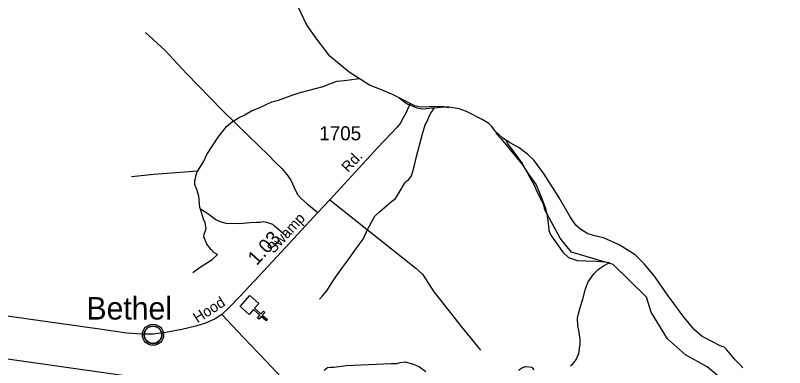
# Model space of a CAD drawing. Extents: x 2206922 to 2357709, y 510027 to 673830.
# Drawn here: x 2349355 to 2356182, y 605470 to 608597 of the extents above; entities that cross this region are included whole.
import ezdxf

# ---------------------------------------------------------------- set-up
doc = ezdxf.new("R2010")
doc.units = 0
for name, color, linetype in [('Exist Boundary Political CountyLine', 7, 'Continuous'), ('Exist Civil Demographics Community CELL', 7, 'Continuous'), ('Exist Civil Demographics Community Label', 7, 'Continuous'), ('Exist Cultural Church CELL', 7, 'Continuous'), ('Exist Hydrographic Misc Water Feature', 7, 'Continuous'), ('Exist Hydrographic Pond Under 1500 Sq Ft', 7, 'Continuous'), ('Exist Road Non-System Type 51', 7, 'Continuous'), ('Exist Road Secondary Mileage Hundredths English Label', 7, 'Continuous'), ('Exist Road Secondary Type 51 Attributed', 7, 'Continuous'), ('Exist Road Secondary Type 51 Label', 7, 'Continuous'), ('Exist Road Secondary Type 51 Number Label', 7, 'Continuous'), ('Exist Utilities Electrical Transmission Line', 7, 'Continuous')]:
    doc.layers.add(name, color=color, linetype=linetype)

msp = doc.modelspace()

# ---------------------------------------------------------------- linework, layer by layer
at = {"layer": 'Exist Boundary Political CountyLine'}
for points in [[(2355610, 605664.3), (2355542.2, 605697.5), (2355449.5, 605746.3), (2355383.2, 605806.8), (2355291.5, 605916.2), (2355147, 606106.5), (2355026.1, 606281.3), (2354934.4, 606392.6), (2354856.3, 606470.7), (2354713.9, 606558.6), (2354575.3, 606623), (2354497.3, 606638.6), (2354434.8, 606658.2), (2354374.4, 606697.2), (2354329.5, 606734.3), (2354278.7, 606808.5), (2354177.3, 606982.3), (2354046.5, 607187.4), (2353958.7, 607308.4), (2353900.2, 607365), (2353825.5, 607422.4), (2353747, 607466.6), (2353682.6, 607507.6), (2353612.3, 607570.1), (2353583.1, 607611.1), (2353557.7, 607638.4), (2353499.2, 607671.6), (2353358.7, 607743.9), (2353292.3, 607767.3), (2353201.6, 607782.9), (2353113.8, 607788.8), (2353027.9, 607784.9), (2352953.8, 607781), (2352901.1, 607792.7), (2352858.1, 607814.2), (2352797.7, 607847.4), (2352697.2, 607896.2), (2352603.5, 607935.2), (2352498.1, 607978.2), (2352318.6, 608091.4), (2352146.9, 608235.9), (2352029.8, 608384.3), (2351940, 608517.1), (2351866.7, 608667.2)], [(2355810.2, 605468.7), (2355787.9, 605494.4), (2355741.5, 605540), (2355698.8, 605591.3), (2355668.4, 605629.1), (2355644.1, 605650.7), (2355610, 605664.3)]]:
    msp.add_lwpolyline(points, dxfattribs=at)
at = {"layer": 'Exist Civil Demographics Community CELL'}
msp.add_lwpolyline([(2350499.4, 605773.4), (2350500.4, 605779), (2350502.2, 605785.5), (2350505.1, 605792.7), (2350508, 605798.5), (2350511.4, 605804.2), (2350515.1, 605809.3), (2350519.1, 605813.7), (2350523.7, 605818.3), (2350529.2, 605822.9), (2350534.6, 605826.6), (2350539.5, 605829.4), (2350544.6, 605831.9), (2350550, 605834.2), (2350555.7, 605836), (2350560, 605837.2), (2350564.8, 605837.9), (2350569, 605838.6), (2350575.3, 605838.9), (2350579.8, 605838.8), (2350585.4, 605838.5), (2350590.3, 605837.8), (2350595.2, 605836.8), (2350600.2, 605835.4), (2350605.4, 605833.4), (2350612.1, 605830.5), (2350618.3, 605827), (2350623.4, 605823.5), (2350628.5, 605819.5), (2350631.9, 605816.3), (2350636, 605812), (2350639.8, 605807.3), (2350642.9, 605802.7), (2350646.1, 605797.7), (2350648.5, 605792.5), (2350650.5, 605787.5), (2350652.1, 605782.5), (2350653.4, 605777.9), (2350654.5, 605771.8), (2350655.1, 605767.1), (2350655.4, 605761.1), (2350655.2, 605755.3), (2350654.6, 605749.6), (2350653.7, 605744.2), (2350652, 605738), (2350650.2, 605732.2), (2350647.9, 605727.1), (2350644.7, 605721.1), (2350641.4, 605715.8), (2350638, 605711.1), (2350633.7, 605706.3), (2350628.4, 605701.4), (2350623.4, 605697.3), (2350618.4, 605693.8), (2350614.1, 605691.3), (2350607.3, 605688.1), (2350600.1, 605685.4), (2350594.2, 605683.9), (2350587.6, 605682.6), (2350583.2, 605682.1), (2350578.7, 605681.9), (2350573.1, 605681.9), (2350568.8, 605682.3), (2350563.2, 605683), (2350557.2, 605684.3), (2350552.7, 605685.6), (2350547.5, 605687.5), (2350542.9, 605689.5), (2350539, 605691.7), (2350532.2, 605695.8), (2350526.6, 605700.1), (2350521.7, 605704.6), (2350517.2, 605709.4), (2350514, 605713.4), (2350511.1, 605717.6), (2350507, 605724.7), (2350505.3, 605728.2), (2350503.5, 605732.2), (2350500.9, 605740.4), (2350499.4, 605747.5), (2350498.7, 605752.6), (2350498.4, 605758.9), (2350498.3, 605763.6), (2350498.9, 605770.1)], close=True, dxfattribs=at)
for centre, radius in [((2350577, 605761), 94.3), ((2350576.7, 605761.2), 76.7)]:
    msp.add_circle(centre, radius, dxfattribs=at)
at = {"layer": 'Exist Cultural Church CELL'}
msp.add_lwpolyline([(2351515.9, 606040.2), (2351478, 605997.7), (2351534.8, 605946.9), (2351556.1, 605970.8), (2351568, 605960.1), (2351546.7, 605936.3), (2351591.5, 605896.2), (2351580.8, 605884.2), (2351536, 605924.3), (2351514.7, 605900.5), (2351502.8, 605911.1), (2351524.1, 605935), (2351467.4, 605985.8), (2351428.8, 605942.9), (2351349.5, 606013.8), (2351436.6, 606111.2)], close=True, dxfattribs=at)
at = {"layer": 'Exist Hydrographic Misc Water Feature'}
for points in [[(2350975.4, 607216.7), (2351024.3, 607295.3), (2351053.6, 607361.5), (2351110.6, 607446.2), (2351156.1, 607514.8), (2351228.7, 607609.3), (2351282, 607654), (2351341.9, 607688.8), (2351391.7, 607715.4), (2351451.2, 607748.2), (2351518.4, 607777), (2351580.1, 607805.4), (2351631.8, 607828.1), (2351691.7, 607843), (2351801.4, 607884.1), (2351882.8, 607911.2), (2352086, 607965.4), (2352151.8, 607992.4), (2352209.7, 608012.9), (2352275.3, 608019.7), (2352319, 608024.4), (2352407.1, 608035.6)], [(2352761.3, 607865), (2352831.6, 607812.7), (2352917.9, 607777.5), (2352967.9, 607768.3), (2353004, 607770.6), (2353048.1, 607775.3), (2353074, 607777.5)], [(2352054.8, 606076.2), (2352082.3, 606106.2), (2352119.8, 606150.8), (2352159.2, 606213), (2352206.2, 606285.9), (2352257.2, 606358.4), (2352294.8, 606406.8), (2352398.7, 606552.1), (2352440.3, 606610.3), (2352481.1, 606695), (2352516, 606761.2), (2352545.5, 606813.5), (2352587.2, 606852.3), (2352650.7, 606908.8), (2352694.2, 606943.2), (2352727.8, 606969.8), (2352759.4, 607018.2), (2352812.1, 607110.8), (2352826, 607125), (2352845.7, 607139), (2352871.2, 607171.3), (2352886.5, 607223.7), (2352900.3, 607279.7), (2352913, 607333.7), (2352968.8, 607544.3), (2352991.5, 607624.8), (2353013.3, 607660.9), (2353026.8, 607703.1), (2353042.6, 607729.1), (2353074, 607777.5)], [(2353074, 607777.5), (2353156.2, 607784.5), (2353201.4, 607780)], [(2353630.1, 607554.3), (2353620, 607550.2), (2353667, 607500.5), (2353776.3, 607368.1), (2353855.8, 607269), (2353902.4, 607195.9), (2353975.8, 607092.8), (2354022.7, 606987.2), (2354060.5, 606883.8), (2354073, 606836.1), (2354081.6, 606773.9), (2354087.7, 606726), (2354090.4, 606686.2), (2354107.2, 606646.4), (2354214.7, 606495.6), (2354263, 606446.6), (2354341.8, 606421.3), (2354421.6, 606418.3), (2354511.6, 606415.3), (2354585.6, 606410.2), (2354629.9, 606402.8)], [(2350386.3, 607167.4), (2350584, 607185.9), (2350975.4, 607216.7)], [(2350997.8, 606875.1), (2350991.4, 606891.1), (2350984.1, 606992.8), (2350969.5, 607042.8), (2350949, 607096.2), (2350948.4, 607132.4), (2350952.7, 607148.4), (2350956.2, 607172.1), (2350969.5, 607206.6), (2350975.4, 607216.7)], [(2350930.3, 606314.7), (2350985.9, 606357), (2351100.9, 606430.6), (2351148.3, 606474.9), (2351116.5, 606492.7), (2351091.7, 606518.3), (2351055.2, 606566), (2351026.5, 606629.5), (2351030, 606655.4), (2351047.4, 606703.8), (2351039, 606755.4), (2351024.9, 606787.5), (2350997.8, 606875.1)], [(2351758.3, 606636.3), (2351715.5, 606675.6), (2351675.3, 606709.2), (2351655.4, 606725.1), (2351638.8, 606741), (2351596.8, 606754.2), (2351560.7, 606763.7), (2351528.5, 606757.6), (2351494.4, 606757.1), (2351435, 606754.2), (2351347.2, 606745.1), (2351225, 606749.7), (2351175, 606763.3), (2351132.9, 606780.6), (2351063.8, 606836), (2350997.8, 606875.1)], [(2354282.7, 605486.9), (2354304.5, 605505.2), (2354330.3, 605537.4), (2354355.5, 605594), (2354368.4, 605682.1), (2354366.2, 605719.8), (2354355.1, 605801.7), (2354346.5, 605839.5), (2354343.8, 605909.7), (2354353.1, 605947.6), (2354368.2, 606003.7), (2354391.8, 606078), (2354414.8, 606170.3), (2354439.6, 606230.6), (2354489, 606303.1), (2354526.5, 606339.6), (2354540.3, 606349.7), (2354574.1, 606372.2), (2354629.9, 606402.8)]]:
    msp.add_lwpolyline(points, dxfattribs=at)
at = {"layer": 'Exist Hydrographic Pond Under 1500 Sq Ft'}
msp.add_lwpolyline([(2356181.7, 604471.2), (2355973.8, 604475.9), (2355889.7, 604551.3), (2355869.8, 604806.5), (2355835.8, 604831.3), (2355844.8, 604864.5), (2355708.9, 605088.7), (2355663.8, 605306.8), (2355621.7, 605370.7), (2355495.8, 605477.2), (2355302.9, 605584.3), (2355142.7, 605725.4), (2354997.8, 605962.5), (2354954.7, 606095.3), (2354659.8, 606385.3), (2354291.8, 606495.2), (2354190.9, 606619.1), (2354054.7, 606869.5), (2354045.7, 606911.8), (2353976.8, 607050.2), (2353968.8, 607076.1), (2353849.7, 607291.1), (2353722.7, 607463.3), (2353710.8, 607489.6)], dxfattribs=at)
at = {"layer": 'Exist Road Non-System Type 51'}
for points in [[(2350511.3, 608444.1), (2350683, 608289.1), (2350873.5, 608079.5), (2351189.7, 607754.8), (2351422.1, 607531.7), (2351605.5, 607353.5), (2351656.6, 607298), (2351719.5, 607237.3), (2351765.5, 607184.9), (2351799, 607134.6), (2351828.3, 607069.7), (2351857.6, 607006.8), (2351889.1, 606973.3), (2351945.6, 606923), (2352039.8, 606847.6)], [(2352146.6, 606959.7), (2352908.7, 606354.2), (2352967.4, 606300.7), (2353067.9, 606141.5), (2353126.5, 606068.2), (2353310.8, 605835.6), (2353482.5, 605626.1)], [(2351186.7, 605941.1), (2351378.2, 605740.3), (2351581.3, 605527.6), (2351715.3, 605385.2)], [(2352094.2, 605446.1), (2352125.8, 605470.6), (2352151.9, 605472.8), (2352181.9, 605473.2), (2352289.5, 605488.6), (2352489.5, 605496.9), (2352691.2, 605505.2), (2352739.1, 605508), (2352771, 605514.3), (2352813, 605520.8), (2352889.3, 605499.6), (2352941.4, 605476.3), (2352997.8, 605437)], [(2353821.5, 605446.9), (2353855.1, 605471.3), (2353881, 605479.5), (2353915, 605477.9), (2353939, 605474.3), (2353957.4, 605450.6)]]:
    msp.add_lwpolyline(points, dxfattribs=at)
at = {"layer": 'Exist Road Secondary Type 51 Attributed'}
msp.add_lwpolyline([(2352858.5, 607814), (2352820.8, 607728.6), (2352797.8, 607686.7), (2352770.6, 607636.4), (2352743.3, 607605), (2352567.5, 607420.6), (2352146.6, 606959.7), (2352039.8, 606847.6), (2351677.6, 606455.8), (2351350.9, 606103.8), (2351250.4, 606001.1), (2351186.7, 605941.1), (2351129.2, 605904.4), (2351041.1, 605863.9), (2350957.3, 605836.7), (2350831.7, 605809.4), (2350689.3, 605782.2), (2350580.4, 605767.5), (2350477.8, 605767.5), (2350345.9, 605775.9), (2350103, 605811.5), (2349091, 605954.7)], dxfattribs=at)
at = {"layer": 'Exist Utilities Electrical Transmission Line'}
msp.add_lwpolyline([(2354248.6, 604663.9), (2353113.3, 604992.5), (2353091.1, 605006.2), (2353035, 605013.6), (2349306.4, 605540.8), (2349049.1, 605573.1)], dxfattribs=at)

# ---------------------------------------------------------------- texts
at = {"layer": 'Exist Civil Demographics Community Label'}
msp.add_text('Bethel', height=200, dxfattribs=at).set_placement((2349986.4, 605896.6))
at = {"layer": 'Exist Road Secondary Mileage Hundredths English Label'}
msp.add_text('1.03', height=125, rotation=47.56738, dxfattribs=at).set_placement((2351497.2, 606370.7))
at = {"layer": 'Exist Road Secondary Type 51 Label'}
for s, rotation, p in [('Rd.', 47.00998, (2352309.1, 607196.6)), ('Swamp', 47.39102, (2351647.1, 606477.8)), ('Hood', 32.54812, (2350971.3, 605862))]:
    msp.add_text(s, height=95, rotation=rotation, dxfattribs=at).set_placement(p)
at = {"layer": 'Exist Road Secondary Type 51 Number Label'}
msp.add_text('1705', height=125, dxfattribs=at).set_placement((2352051.8, 607487.7))

doc.saveas('drawing.dxf')
